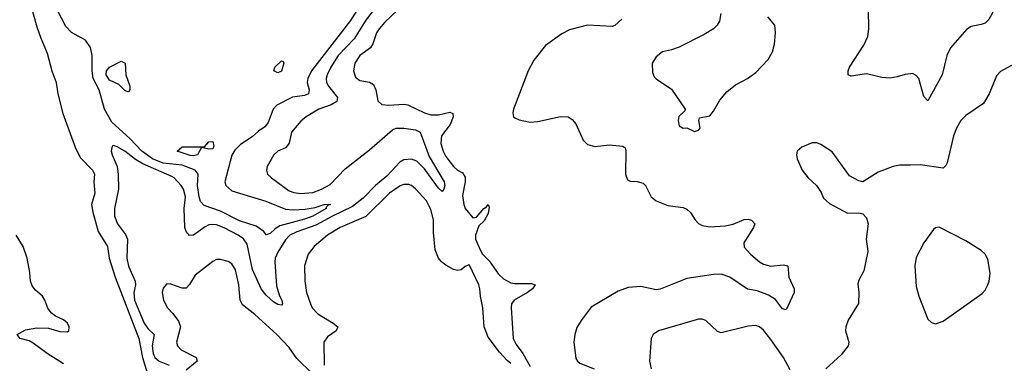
# Model space of a CAD drawing. Header units: inches. Extents: x 1771504 to 1971212, y 471788 to 643615.
# Tile 287 of 587: x 1825340 to 1830491, y 617479 to 619278. Entities that reach past the tile are written whole.
import ezdxf

# ---------------------------------------------------------------- set-up
doc = ezdxf.new("R2010")
doc.units = ezdxf.units.IN
doc.header["$MEASUREMENT"] = 0
doc.layers.add('B8621', color=7, linetype='Continuous')
doc.layers.add('B8631', color=7, linetype='Continuous')

msp = doc.modelspace()

# ---------------------------------------------------------------- linework, layer by layer
at = {"layer": 'B8621', "color": 5}
for points, elevation in [([(1827190, 619465), (1827070, 619274.1), (1826867.2, 619010), (1826847.1, 618970), (1826843.7, 618950), (1826854, 618910), (1826851.1, 618890), (1826830, 618881.5), (1826767.2, 618872.8), (1826685.4, 618830), (1826666.3, 618810), (1826639.6, 618740.4), (1826623.1, 618716.9), (1826590, 618694.9), (1826555.8, 618664.2), (1826495, 618625), (1826465.8, 618594.2), (1826450, 618569.7), (1826413, 618430), (1826418.2, 618410), (1826450, 618382), (1826627.9, 618327.9), (1826730, 618285.9), (1826770, 618282.1), (1826833, 618287), (1826885.2, 618294.8), (1826933.2, 618310), (1826953.2, 618313.2), (1826966.8, 618310), (1826953.1, 618306.9), (1826943, 618297), (1826943.6, 618290), (1826874.2, 618250), (1826830, 618233), (1826701.4, 618198.6), (1826676.1, 618183.9), (1826650, 618158.8), (1826630, 618152.6), (1826617.2, 618170), (1826576.7, 618196.7), (1826490, 618224.9), (1826390, 618276.4), (1826305, 618305), (1826286.6, 618326.6), (1826278.5, 618350), (1826270.4, 618410), (1826272.9, 618470), (1826257.3, 618490), (1826190, 618516), (1826090, 618526.8), (1826034.4, 618550), (1825979.3, 618590), (1825915.9, 618655.9), (1825822.3, 618742.3), (1825784.4, 618810), (1825754.9, 618910), (1825725.1, 618970), (1825719.6, 619010), (1825719.1, 619090), (1825710, 619132.4), (1825684.7, 619170), (1825611.8, 619211.8), (1825581.9, 619241.9), (1825514, 619374)], 340), ([(1825395.5, 619364.5), (1825430, 619240.4), (1825450, 619180.4), (1825483.4, 619103.4), (1825508.6, 619010), (1825531, 618950), (1825539.7, 618890), (1825566.1, 618786.1), (1825630.2, 618610), (1825656.6, 618556.6), (1825721.6, 618490), (1825731, 618470), (1825728.7, 618430), (1825733.1, 618370), (1825715.8, 618310), (1825722.7, 618270), (1825751.2, 618170), (1825799.3, 618090), (1825808.1, 618030), (1825839.1, 617930), (1825963.5, 617610), (1825982.1, 617510), (1826006.4, 617430)], 340), ([(1827230, 619377.6), (1827150, 619276.3), (1827090, 619177.6), (1827006.6, 619090), (1826967.3, 619030), (1826948.4, 618990), (1826943.3, 618970), (1826945, 618950), (1826954.8, 618930), (1827002.8, 618870), (1826999.8, 618850), (1826970, 618832), (1826904.7, 618810), (1826838.5, 618770), (1826810, 618746.6), (1826762, 618690), (1826749, 618631), (1826741.3, 618618.7), (1826730, 618606.5), (1826690.1, 618589.9), (1826670, 618571.2), (1826634.9, 618510), (1826630.4, 618490), (1826637.1, 618470), (1826656.5, 618450), (1826750, 618382.1), (1826773.4, 618373.4), (1826810, 618367.8), (1826872.6, 618372.6), (1826919.3, 618390), (1826963.9, 618416.1), (1827042.7, 618497.3), (1827170, 618596.4), (1827290, 618702.2), (1827310, 618710.1), (1827350, 618709.6), (1827410, 618700.7), (1827435.6, 618690), (1827482.7, 618562.7), (1827561.3, 618430), (1827563.7, 618410), (1827558.4, 618390), (1827550, 618378), (1827530, 618396.3), (1827458.1, 618498.1), (1827417.7, 618537.7), (1827390, 618547.7), (1827350, 618544.7), (1827327.9, 618532.1), (1827261.3, 618458.7), (1827202.1, 618410), (1827136.1, 618343.9), (1827080.6, 618299.4), (1826976.1, 618250), (1826890, 618202.2), (1826790, 618167.5), (1826754, 618150), (1826730, 618125.7), (1826690, 618060.3), (1826677.2, 618030), (1826674.2, 618010), (1826684.2, 617884.2), (1826697.2, 617837.2), (1826711.4, 617808.6), (1826714.6, 617790), (1826710, 617782.9), (1826690, 617786.4), (1826670, 617799.8), (1826630, 617836.2), (1826602.7, 617870), (1826558.7, 617970), (1826530, 618103.1), (1826510.3, 618130.3), (1826483.5, 618150), (1826410, 618188.6), (1826370, 618203.9), (1826350, 618206.4), (1826330, 618203.4), (1826310, 618193.4), (1826250, 618149.8), (1826227.7, 618147.7), (1826210, 618169.4), (1826203.1, 618190), (1826201.2, 618290), (1826207.8, 618350), (1826197.3, 618390), (1826184, 618410), (1826148.1, 618450), (1826136.7, 618456.7), (1825983.6, 618523.6), (1825946.4, 618546.4), (1825890, 618590.4), (1825850, 618612.4), (1825830, 618619.6), (1825823.8, 618616.2), (1825819, 618590), (1825823.2, 618570), (1825849.1, 618509.1), (1825855.6, 618470), (1825856.3, 618390), (1825835.3, 618290), (1825836.3, 618250), (1825851.9, 618210), (1825893.8, 618153.8), (1825903.5, 618130), (1825899.8, 618030), (1825910, 617987.4), (1825944.3, 617910), (1825945.1, 617890), (1825936.5, 617850), (1825941.1, 617810), (1825990.5, 617690), (1826010, 617660.7), (1826043.2, 617630), (1826033, 617570), (1826038.3, 617530), (1826046.5, 617510), (1826069.8, 617489.8), (1826121.4, 617470)], 360), ([(1827314.4, 619325.6), (1827250, 619265.6), (1827219.8, 619230), (1827206.6, 619210), (1827188.1, 619151.9), (1827174.5, 619130), (1827118.9, 619090), (1827092.3, 619050), (1827086.3, 619010), (1827097.5, 618977.5), (1827119.3, 618959.3), (1827170.2, 618950.2), (1827190, 618939.3), (1827202.4, 618910), (1827213, 618853), (1827234.9, 618834.9), (1827271.1, 618831.1), (1827350, 618836.1), (1827370, 618831.5), (1827458.3, 618790), (1827490, 618780.3), (1827530, 618780.5), (1827590, 618793.4), (1827606.1, 618786.1), (1827607.5, 618770), (1827591.3, 618730), (1827545.8, 618670), (1827542.2, 618630), (1827554.6, 618590), (1827570, 618562.7), (1827610, 618509.4), (1827630, 618490.9), (1827655.8, 618475.8), (1827670, 618453.4), (1827670.1, 618430), (1827656.9, 618356.9), (1827662.6, 618310), (1827670, 618289), (1827710, 618241.3), (1827718.3, 618241.7), (1827730, 618244), (1827767.1, 618290), (1827781.7, 618298.3), (1827790, 618310.3), (1827796.3, 618296.3), (1827790, 618264.2), (1827770, 618225.7), (1827741.8, 618198.2), (1827724.9, 618150), (1827724, 618130), (1827750.9, 618070), (1827761.8, 618050), (1827795, 618015), (1827845.3, 617945.3), (1827870, 617921.5), (1827910, 617900.2), (1827930, 617896.6), (1828017.5, 617897.5), (1828036.3, 617890), (1828022, 617870), (1827996, 617850), (1827926.4, 617810), (1827912.4, 617790), (1827911.7, 617770), (1827921.8, 617610), (1827937.3, 617577.3), (1827971.2, 617530), (1828010, 617463)], 380), ([(1829007.6, 619310), (1829000.8, 619270), (1828987.7, 619250), (1828968.7, 619230), (1828920.3, 619199.7), (1828790, 619134.7), (1828750, 619119.6), (1828702.8, 619110), (1828670, 619082.7), (1828648.7, 619050), (1828650, 619002), (1828659.5, 618979.5), (1828668.9, 618968.9), (1828750, 618914.9), (1828821, 618810), (1828818.8, 618801.2), (1828788.8, 618771.2), (1828784.4, 618750), (1828790, 618722.8), (1828810, 618710.8), (1828830, 618711.3), (1828870, 618693), (1828890, 618700.5), (1828899.5, 618710), (1828893.2, 618750), (1828896.4, 618763.6), (1828950, 618774.9), (1828970, 618799.1), (1829002.4, 618857.6), (1829039.8, 618900.2), (1829083.7, 618936.3), (1829146.6, 618970), (1829190, 619002.4), (1829255.1, 619070), (1829277.6, 619110), (1829288, 619150), (1829293.5, 619210), (1829289.6, 619249.6), (1829253.4, 619293.4)], 440), ([(1830000, 618995), (1829971.7, 618991.7), (1829930, 618978), (1829892, 618972), (1829850, 618976.2), (1829770, 618994), (1829690, 618982.9), (1829674, 618990), (1829674, 619010), (1829681.3, 619030), (1829754.9, 619145.1), (1829776.2, 619190), (1829782.5, 619230), (1829779.3, 619330)], 420), ([(1828490, 619281.1), (1828453, 619247), (1828438.4, 619241.6), (1828310, 619249.8), (1828215.6, 619224.4), (1828176.7, 619203.3), (1828090, 619143), (1828030, 619066), (1827999.2, 619010), (1827923.2, 618810), (1827919, 618790), (1827923.7, 618770), (1827930, 618763.7), (1827953.2, 618753.2), (1828010, 618740.8), (1828050, 618744.9), (1828168.5, 618771.5), (1828209.4, 618769.4), (1828230, 618756.1), (1828250, 618733.1), (1828287, 618647), (1828310, 618624.4), (1828350, 618614.6), (1828423.7, 618623.7), (1828495.8, 618615.8), (1828506.7, 618606.7), (1828511.5, 618591.5), (1828508.7, 618468.7), (1828519.8, 618439.8), (1828532.7, 618432.7), (1828570, 618431.8), (1828601.5, 618421.5), (1828613.7, 618410), (1828642.6, 618350), (1828670, 618330.3), (1828730, 618304.9), (1828810, 618294.6), (1828830, 618286.7), (1828848.2, 618268.2), (1828872.7, 618230), (1828891.5, 618211.5), (1828910, 618201.5), (1828950, 618194.5), (1829030, 618198.5), (1829072, 618208), (1829130, 618232.3), (1829150, 618233.8), (1829168.8, 618228.8), (1829186, 618210), (1829178.7, 618190), (1829128.1, 618110), (1829130, 618086.4), (1829163.6, 618050), (1829210, 618010.2), (1829230, 617998.8), (1829270, 617988.3), (1829334.4, 617994.4), (1829358.8, 617990), (1829362.6, 617930), (1829390.5, 617870), (1829390.4, 617850), (1829350, 617759.3), (1829330, 617763.6), (1829293.5, 617813.5), (1829256.6, 617836.6), (1829198.3, 617858.3), (1829147.1, 617867.1), (1829054.5, 617930), (1829010, 617945.2), (1828970, 617943.6), (1828830, 617923.5), (1828690, 617866.6), (1828670, 617864.5), (1828590, 617881.2), (1828523.6, 617876.4), (1828470, 617856.4), (1828330, 617773), (1828276.7, 617703.3), (1828254.1, 617665.9), (1828243.2, 617630), (1828238.5, 617590), (1828250, 617504.9), (1828257.4, 617490), (1828270, 617480.7), (1828344.6, 617450)], 420), ([(1830000, 618517.1), (1829944.1, 618515.9), (1829910, 618509.8), (1829830, 618480.4), (1829750, 618429), (1829730, 618434), (1829680.5, 618460.5), (1829590, 618587), (1829530, 618625.1), (1829510, 618633), (1829485.8, 618634.1), (1829431, 618610), (1829406.8, 618590), (1829404, 618570), (1829407.7, 618550), (1829433, 618490), (1829464.9, 618450), (1829508.4, 618410), (1829532.7, 618372.7), (1829543.9, 618343.9), (1829576.5, 618316.5), (1829670, 618264.4), (1829730, 618267.7), (1829750, 618262), (1829770, 618241), (1829778.4, 618210), (1829768.4, 618130), (1829776, 618064), (1829756.5, 617963.5), (1829730, 617914), (1829725.1, 617894.9), (1829730.3, 617849.7), (1829727.4, 617792.6), (1829674.4, 617705.6), (1829661.3, 617670), (1829660.3, 617650), (1829676.9, 617590), (1829673.4, 617570), (1829637.2, 617522.8), (1829557.6, 617450)], 440), ([(1827910, 617478.7), (1827890, 617493.6), (1827850, 617537.7), (1827790, 617616.2), (1827769.9, 617670.1), (1827763.1, 617770), (1827750.4, 617830), (1827747.2, 617870), (1827741.6, 617890), (1827692.7, 617992.7), (1827690, 617995.3), (1827670, 617986), (1827650, 617968.5), (1827630, 617964.6), (1827610, 617970.5), (1827570, 617992.7), (1827546.1, 618010), (1827530, 618029), (1827513.4, 618073.4), (1827504.5, 618164.5), (1827504.6, 618230), (1827490, 618285.1), (1827468, 618330), (1827410, 618393.1), (1827390, 618410.8), (1827375.4, 618415.4), (1827350, 618415.4), (1827330, 618407.6), (1827274.5, 618370), (1827150, 618247), (1827016.9, 618190), (1826950.2, 618150), (1826881.2, 618090), (1826848.2, 618050), (1826830.2, 617990), (1826830.9, 617910.9), (1826840.6, 617850), (1826861, 617790), (1826870.2, 617770), (1826898.9, 617738.9), (1826980.3, 617690), (1827004.4, 617670), (1826994.9, 617650), (1826950, 617618.3), (1826930.2, 617590), (1826932.5, 617470)], 380), ([(1825570, 617477.4), (1825483.1, 617530), (1825410, 617585.3), (1825390, 617596.4), (1825342, 617610), (1825327, 617630), (1825370, 617653.8), (1825430, 617664.6), (1825490, 617662.9), (1825550, 617646.2), (1825590, 617644.4), (1825597, 617650), (1825598.3, 617670), (1825589.6, 617690), (1825570, 617706.6), (1825526.6, 617726.6), (1825504.2, 617744.2), (1825488, 617768), (1825471.6, 617810), (1825458.8, 617830), (1825422.3, 617862.3), (1825405, 617885), (1825396.8, 617910), (1825393.9, 617953.9), (1825379.5, 618030), (1825358, 618090), (1825321.1, 618150)], 340), ([(1826870, 617425.4), (1826790, 617504), (1826750, 617561.5), (1826684.4, 617630), (1826570, 617734.6), (1826505.4, 617785.4), (1826492.5, 617810), (1826485.9, 617890), (1826468.3, 617968.3), (1826450, 617999.8), (1826430, 618012.8), (1826390, 618023.5), (1826370, 618022.6), (1826350, 618012.8), (1826258.5, 617941.5), (1826228.6, 617891.4), (1826210, 617872.6), (1826190, 617872.1), (1826130, 617892.8), (1826110, 617894.5), (1826090, 617873.2), (1826084.6, 617850), (1826092.7, 617810), (1826112.7, 617770), (1826140.7, 617740.7), (1826170, 617699.5), (1826181, 617670), (1826161, 617590), (1826166.2, 617570), (1826184.7, 617550), (1826263.9, 617510), (1826268.3, 617490), (1826210, 617443.4)], 380), ([(1829370, 617445.6), (1829334.8, 617510), (1829270, 617604), (1829230, 617652.6), (1829210, 617669.7), (1829190, 617677.7), (1829150, 617674.5), (1829010, 617639.6), (1828990, 617645.1), (1828930, 617703.5), (1828910, 617710.9), (1828890, 617709.7), (1828681, 617650), (1828653.4, 617630), (1828643.8, 617610), (1828634.9, 617490), (1828643.8, 617450)], 440)]:
    msp.add_lwpolyline(points, dxfattribs=dict(at, elevation=elevation))
at = {"layer": 'B8621', "color": 5, "elevation": 320}
for points in [[(1825910, 618898), (1825890, 618907.6), (1825859.3, 618939.3), (1825810, 618962.2), (1825791.6, 618990), (1825793.6, 619010), (1825810, 619029.1), (1825870, 619060.2), (1825891.8, 619050), (1825895.8, 618990), (1825915.4, 618930), (1825915.6, 618910)], [(1826690, 619000.4), (1826669.7, 619010), (1826674.7, 619030), (1826710, 619063), (1826718.3, 619058.3), (1826721.6, 619050), (1826710, 619008)], [(1826330, 618599.7), (1826290.7, 618609.3), (1826270, 618569.8), (1826250, 618565.2), (1826232.6, 618567.4), (1826163.7, 618590), (1826190, 618613.1), (1826306.8, 618613.2), (1826330, 618638), (1826350, 618640.7), (1826355.6, 618615.6), (1826350, 618602.6)]]:
    msp.add_lwpolyline(points, close=True, dxfattribs=at)
at = {"layer": 'B8631', "color": 5}
for points, elevation in [([(1830510, 619604.2), (1830480.7, 619579.3), (1830459.4, 619540.6), (1830450.3, 619510), (1830459, 619430), (1830458.5, 619390), (1830454.9, 619370), (1830427.3, 619310), (1830410, 619279.7), (1830390, 619260.4), (1830370, 619252.1), (1830317.3, 619242.7), (1830293.1, 619226.9), (1830208.9, 619131.1), (1830189, 619091), (1830164.7, 618990), (1830090, 618854), (1830070, 618875.3), (1830042.9, 618970), (1830030, 618986.6), (1830010, 618996.2), (1830000, 618995)], 420), ([(1830562.9, 619057.1), (1830470, 619006), (1830450, 618984), (1830410.5, 618890), (1830381.4, 618838.6), (1830290, 618776.9), (1830263.1, 618750), (1830240.3, 618710), (1830225.5, 618670), (1830192, 618528), (1830185.4, 618514.6), (1830170, 618501.3), (1830050, 618518.2), (1830000, 618517.1)], 440)]:
    msp.add_lwpolyline(points, dxfattribs=dict(at, elevation=elevation))
at = {"layer": 'B8631', "color": 5, "elevation": 460}
msp.add_lwpolyline([(1830150, 618192.3), (1830130, 618189.3), (1830119.9, 618180.1), (1830070, 618109.5), (1830030, 618032.3), (1830021.7, 617990), (1830030, 617882), (1830043.1, 617830), (1830090, 617710.6), (1830110, 617692.7), (1830130, 617685.5), (1830170, 617699.1), (1830374.7, 617845.3), (1830390, 617863), (1830403.5, 617890), (1830411.1, 617910), (1830415.8, 617950), (1830404.6, 618024.6), (1830389.6, 618050), (1830370, 618069.6), (1830290, 618120.5)], close=True, dxfattribs=at)

doc.saveas('drawing.dxf')
